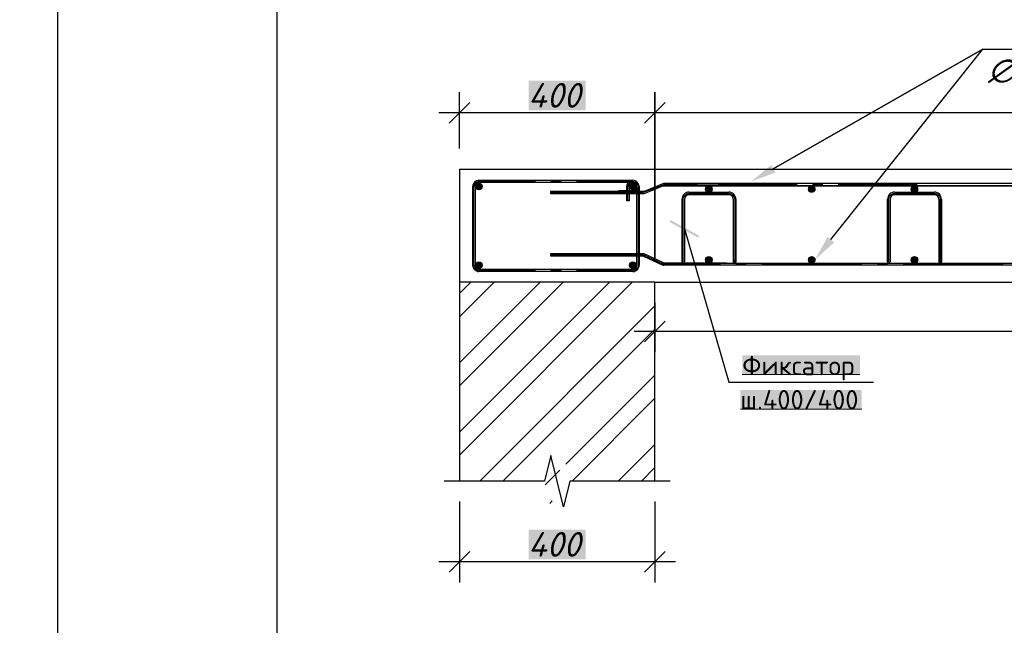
# Model space of a CAD drawing. Header units: millimetres. Extents: x 363306 to 7757304, y 1022887 to 1207196.
# Tile 657 of 1056: x 2256055 to 2265045, y 1065381 to 1070910. Entities that reach past the tile are written whole.
import ezdxf

# ---------------------------------------------------------------- set-up
doc = ezdxf.new("R2010")
doc.units = ezdxf.units.MM
for name, color, linetype in [('0 @ 100', 7, 'Continuous'), ('PDF3_0', 7, 'Continuous'), ('PDF3__Армирования', 1, 'Continuous'), ('PDF3_Text', 7, 'Continuous')]:
    doc.layers.add(name, color=color, linetype=linetype)
doc.layers.add('PDF3_.', color=7, linetype='Continuous', true_color=0x003366)
doc.layers.add('PDF3__ось', color=7, linetype='Continuous', true_color=0x989898)
doc.styles.add('iso', font='isocpeur.TTF')
doc.styles.add('PDF ISOCPEUR', font='isocpeur.TTF')
doc.styles.add('PDF ISOCPEUR Italic', font='isocpeui.ttf')
doc.styles.add('ГОСТ 2.304', font='isocpeui.ttf')

msp = doc.modelspace()

# ---------------------------------------------------------------- linework, layer by layer
at = {"color": 5}
msp.add_lwpolyline([(2256404.77, 1088678.072), (2298404.77, 1088678.072), (2298404.77, 1058978.072), (2256404.77, 1058978.072)], close=True, dxfattribs=at)
at = {"color": 5, "lineweight": 30}
msp.add_lwpolyline([(2258404.77, 1088178.072), (2297904.77, 1088178.072), (2297904.77, 1059478.072), (2258404.77, 1059478.072)], close=True, dxfattribs=at)
at = {"layer": 'PDF3_.', "lineweight": 0, "elevation": 0}
for points in [[(2260071.175, 1068409.18), (2260175.205, 1068513.211)], [(2260071.175, 1067777.774), (2260806.611, 1068513.211)], [(2260071.175, 1067144.924), (2261439.462, 1068513.211)], [(2260071.175, 1068198.23), (2260386.155, 1068513.211)], [(2260071.175, 1067566.824), (2261017.561, 1068513.211)], [(2260071.175, 1066933.973), (2261648.967, 1068513.211)], [(2260256.117, 1066698.46), (2261854.138, 1068296.481)], [(2260467.068, 1066698.46), (2261854.138, 1068085.531)], [(2261040.679, 1066851.616), (2261854.138, 1067663.63)], [(2261098.473, 1066698.46), (2261854.138, 1067454.125)], [(2261520.374, 1066698.46), (2261854.138, 1067032.224)], [(2260854.291, 1066663.784), (2260987.219, 1066796.711)], [(2261731.324, 1066698.46), (2261854.138, 1066821.274)], [(2260896.192, 1066494.734), (2260916.42, 1066516.407)]]:
    msp.add_lwpolyline(points, dxfattribs=at)
at = {"layer": 'PDF3_0', "lineweight": 25, "elevation": 0}
for points in [[(2264847.898, 1070641.496), (2262936.341, 1069547.734)], [(2261854.138, 1070247.048), (2261854.138, 1068701.043)], [(2261948.054, 1070153.132), (2261760.222, 1069965.3)]]:
    msp.add_lwpolyline(points, close=True, dxfattribs=at)
for points in [[(2263462.272, 1068901.879), (2264847.898, 1070641.496), (2264858.012, 1070641.496), (2266464.701, 1070641.496)], [(2260071.175, 1069734.121), (2260071.175, 1070247.048)], [(2260165.091, 1070153.132), (2259977.258, 1069965.3)], [(2262041.97, 1070059.216), (2259883.342, 1070059.216)], [(2273304.691, 1070059.216), (2261666.305, 1070059.216)], [(2261854.138, 1068323.933), (2261854.138, 1067874.58)], [(2261948.054, 1068156.329), (2261760.222, 1067968.497)], [(2275181.571, 1068062.413), (2261666.305, 1068062.413)], [(2261994.29, 1066698.46), (2261854.138, 1066698.46), (2261079.69, 1066698.46), (2261020.451, 1066462.947), (2260903.417, 1066932.529), (2260845.622, 1066698.46), (2260071.175, 1066698.46), (2259929.578, 1066698.46)], [(2261854.138, 1066698.46), (2261854.138, 1066698.46)], [(2260071.175, 1066510.628), (2260071.175, 1065772.302)], [(2261854.138, 1066510.628), (2261854.138, 1065772.302)], [(2260165.091, 1066054.051), (2259977.258, 1065866.218)], [(2261760.222, 1065866.218), (2261948.054, 1066054.051)], [(2262041.97, 1065960.135), (2259883.342, 1065960.135)]]:
    msp.add_lwpolyline(points, dxfattribs=at)
at = {"layer": 'PDF3_0', "lineweight": 30, "elevation": 0}
for points in [[(2260071.175, 1069546.289), (2260071.175, 1068514.655)], [(2274993.738, 1069543.399), (2260071.175, 1069543.399)], [(2261854.138, 1066698.46), (2261854.138, 1068514.655), (2260071.175, 1068514.655), (2260071.175, 1066698.46)], [(2274993.738, 1068510.321), (2261854.138, 1068510.321)]]:
    msp.add_lwpolyline(points, dxfattribs=at)
at = {"layer": 'PDF3_0', "color": 251, "lineweight": 20, "true_color": 0x636466, "elevation": 0}
for points in [[(2260219.996, 1069385.909), (2260248.893, 1069414.806)], [(2260221.44, 1069378.685), (2260257.562, 1069413.361)], [(2260222.885, 1069398.913), (2260235.889, 1069411.917)], [(2260224.33, 1069371.46), (2260263.342, 1069411.917)], [(2260228.665, 1069367.126), (2260269.121, 1069407.582)], [(2260232.999, 1069362.791), (2260273.456, 1069401.802)], [(2261625.849, 1069391.688), (2261648.967, 1069414.806)], [(2261625.849, 1069381.574), (2261659.081, 1069414.806)], [(2261627.294, 1069374.35), (2261666.305, 1069413.361)], [(2261631.629, 1069368.571), (2261672.085, 1069409.027)], [(2261635.963, 1069364.236), (2261676.419, 1069404.692)], [(2261641.743, 1069359.901), (2261680.754, 1069398.913)], [(2260238.779, 1069358.457), (2260276.345, 1069396.023)], [(2260246.003, 1069357.012), (2260277.79, 1069388.799)], [(2260257.562, 1069358.457), (2260277.79, 1069378.685)], [(2261647.522, 1069358.457), (2261683.644, 1069393.133)], [(2261656.191, 1069357.012), (2261683.644, 1069384.464)], [(2261670.64, 1069362.791), (2261677.864, 1069370.015)], [(2261625.849, 1068673.591), (2261648.967, 1068696.708)], [(2261625.849, 1068664.921), (2261659.081, 1068696.708)], [(2261627.294, 1068656.252), (2261666.305, 1068695.264)], [(2261631.629, 1068650.473), (2261672.085, 1068690.929)], [(2261635.963, 1068646.138), (2261676.419, 1068686.594)], [(2261641.743, 1068641.804), (2261680.754, 1068680.815)], [(2261647.522, 1068640.359), (2261683.644, 1068675.035)], [(2261656.191, 1068638.914), (2261683.644, 1068666.366)], [(2261670.64, 1068644.693), (2261677.864, 1068651.918)]]:
    msp.add_lwpolyline(points, dxfattribs=at)
at = {"layer": 'PDF3_0', "color": 22, "lineweight": 20, "true_color": 0xb82d00, "elevation": 0}
for points in [[(2262319.384, 1069362.791), (2262348.281, 1069391.688)], [(2262322.274, 1069352.677), (2262359.84, 1069390.244)], [(2262326.609, 1069344.008), (2262367.065, 1069385.909)], [(2262333.833, 1069338.228), (2262372.844, 1069378.685)], [(2262342.502, 1069335.339), (2262377.179, 1069370.015)], [(2262354.061, 1069335.339), (2262377.179, 1069357.012)], [(2263258.546, 1069362.791), (2263287.444, 1069391.688)], [(2263259.991, 1069352.677), (2263297.558, 1069390.244)], [(2263264.326, 1069344.008), (2263306.227, 1069385.909)], [(2263271.55, 1069338.228), (2263312.006, 1069378.685)], [(2263280.219, 1069335.339), (2263314.896, 1069370.015)], [(2263293.223, 1069335.339), (2263314.896, 1069357.012)], [(2264196.264, 1069362.791), (2264226.606, 1069391.688)], [(2264199.153, 1069352.677), (2264236.72, 1069390.244)], [(2264203.488, 1069344.008), (2264243.944, 1069385.909)], [(2264210.712, 1069338.228), (2264249.724, 1069378.685)], [(2264219.381, 1069335.339), (2264254.058, 1069370.015)], [(2264232.385, 1069335.339), (2264254.058, 1069357.012)], [(2262319.384, 1068712.602), (2262352.616, 1068745.834)], [(2262320.829, 1068725.606), (2262339.612, 1068744.389)], [(2262323.719, 1068702.488), (2262362.73, 1068741.499)], [(2262329.498, 1068695.264), (2262369.954, 1068737.165)], [(2262336.723, 1068690.929), (2262374.289, 1068728.495)], [(2262346.837, 1068688.039), (2262377.179, 1068719.826)], [(2262362.73, 1068690.929), (2262374.289, 1068702.488)], [(2263258.546, 1068712.602), (2263291.778, 1068745.834)], [(2263259.991, 1068725.606), (2263278.774, 1068744.389)], [(2263261.436, 1068702.488), (2263301.892, 1068741.499)], [(2263267.215, 1068695.264), (2263307.672, 1068737.165)], [(2263274.44, 1068690.929), (2263313.451, 1068728.495)], [(2263284.554, 1068688.039), (2263316.341, 1068719.826)], [(2263300.447, 1068690.929), (2263312.006, 1068702.488)], [(2264197.708, 1068712.602), (2264230.94, 1068745.834)], [(2264197.708, 1068725.606), (2264216.492, 1068744.389)], [(2264200.598, 1068702.488), (2264239.609, 1068741.499)], [(2264206.378, 1068695.264), (2264246.834, 1068737.165)], [(2264213.602, 1068690.929), (2264252.613, 1068728.495)], [(2264223.716, 1068688.039), (2264254.058, 1068719.826)], [(2264239.609, 1068690.929), (2264251.168, 1068702.488)]]:
    msp.add_lwpolyline(points, dxfattribs=at)
at = {"layer": 'PDF3_0', "color": 5, "lineweight": 25, "elevation": 0}
for points in [[(2262124.327, 1069000.13), (2262530.334, 1067600.056), (2263850.941, 1067600.056)], [(2262588.129, 1068689.484), (2262572.236, 1068703.933)], [(2262582.35, 1068688.039), (2262572.236, 1068698.153)], [(2262591.019, 1068690.929), (2262575.125, 1068708.267)], [(2262593.908, 1068695.264), (2262579.46, 1068709.712)], [(2262595.353, 1068701.043), (2262585.239, 1068711.157)], [(2264465.008, 1068689.484), (2264449.115, 1068703.933)], [(2264459.229, 1068688.039), (2264449.115, 1068698.153)], [(2264469.343, 1068690.929), (2264452.005, 1068708.267)], [(2264470.788, 1068695.264), (2264456.339, 1068709.712)], [(2264472.233, 1068701.043), (2264462.119, 1068711.157)]]:
    msp.add_lwpolyline(points, dxfattribs=at)
at = {"layer": 'PDF3_0', "color": 251, "lineweight": 20, "true_color": 0x636466, "elevation": 0}
for points in [[(2260248.893, 1068696.708), (2260219.996, 1068669.256)], [(2260257.562, 1068696.708), (2260221.44, 1068660.587)], [(2260235.889, 1068693.819), (2260222.885, 1068680.815)], [(2260263.342, 1068693.819), (2260224.33, 1068653.363)], [(2260269.121, 1068689.484), (2260228.665, 1068649.028)], [(2260273.456, 1068683.705), (2260232.999, 1068644.693)], [(2260276.345, 1068677.925), (2260238.779, 1068640.359)], [(2260277.79, 1068670.701), (2260246.003, 1068638.914)], [(2260277.79, 1068660.587), (2260257.562, 1068640.359)]]:
    msp.add_lwpolyline(points, close=True, dxfattribs=at)
at = {"layer": 'PDF3_0', "color": 7, "lineweight": 0, "true_color": 0xffffff, "elevation": 0}
for points in [[(2262653.148, 1067669.41), (2263726.682, 1067669.41)], [(2262635.81, 1067352.984), (2263744.021, 1067352.984)]]:
    msp.add_lwpolyline(points, dxfattribs=at)
at = {"layer": 'PDF3_0', "color": 7, "true_color": 0xffffff, "transparency": 33554559}
for points in [[(2260701.136, 1070353.968, 0), (2260701.136, 1070083.779, 0), (2261224.177, 1070353.968, 0)], [(2260701.136, 1070083.779, 0), (2261224.177, 1070353.968, 0), (2261224.177, 1070083.779, 0)], [(2262653.148, 1067845.683, 0), (2263726.682, 1067845.683, 0), (2262653.148, 1067669.41, 0)], [(2263726.682, 1067845.683, 0), (2262653.148, 1067669.41, 0), (2263726.682, 1067669.41, 0)], [(2262635.81, 1067529.258, 0), (2263744.021, 1067529.258, 0), (2262635.81, 1067352.984, 0)], [(2263744.021, 1067529.258, 0), (2262635.81, 1067352.984, 0), (2263744.021, 1067352.984, 0)], [(2260701.136, 1066254.887, 0), (2260701.136, 1065984.697, 0), (2261224.177, 1066254.887, 0)], [(2260701.136, 1065984.697, 0), (2261224.177, 1066254.887, 0), (2261224.177, 1065984.697, 0)]]:
    msp.add_solid(points, dxfattribs=at)
at = {"layer": 'PDF3_0', "transparency": 33554559}
for points in [[(2262956.57, 1069514.502, 0), (2262732.616, 1069432.145, 0), (2262917.558, 1069582.411, 0)], [(2262956.57, 1069514.502, 0), (2262732.616, 1069432.145, 0), (2262917.558, 1069582.411, 0)], [(2263492.614, 1068877.317, 0), (2263316.341, 1068718.381, 0), (2263431.93, 1068926.442, 0)]]:
    msp.add_solid(points, dxfattribs=at)
at = {"layer": 'PDF3_0', "color": 5, "transparency": 33554559}
for points in [[(2262250.031, 1068919.218, 0), (2261998.624, 1069081.042, 0), (2261988.51, 1069062.259, 0)], [(2262260.145, 1068938.001, 0), (2262250.031, 1068919.218, 0), (2261998.624, 1069081.042, 0)]]:
    msp.add_solid(points, dxfattribs=at)
at = {"layer": 'PDF3__Армирования', "color": 251, "lineweight": 30, "true_color": 0x636466, "elevation": 0}
for points in [[(2260248.893, 1069443.704), (2261654.746, 1069443.704)], [(2261654.746, 1069422.031), (2260248.893, 1069422.031)], [(2260192.543, 1068667.811), (2260192.543, 1069385.909)], [(2260212.771, 1069385.909), (2260212.771, 1068667.811)], [(2261654.746, 1069329.559), (2261524.709, 1069329.559), (2261524.709, 1069349.787), (2261654.746, 1069349.787)], [(2261618.625, 1069385.909), (2261618.625, 1069257.316), (2261598.397, 1069257.316), (2261598.397, 1069385.909)], [(2261690.868, 1068667.811), (2261690.868, 1069385.909)], [(2261711.096, 1069385.909), (2261711.096, 1068667.811)], [(2260248.893, 1068631.69), (2261654.746, 1068631.69)], [(2261654.746, 1068611.461), (2260248.893, 1068611.461)]]:
    msp.add_lwpolyline(points, dxfattribs=at)
at = {"layer": 'PDF3__Армирования', "lineweight": 30, "elevation": 0}
for points in [[(2261932.16, 1069414.806), (2261755.887, 1069341.118)], [(2262242.806, 1069413.361), (2261940.83, 1069413.361)], [(2274849.252, 1069391.688), (2262218.244, 1069391.688), (2274966.286, 1069391.688), (2274966.286, 1069413.361), (2262222.578, 1069413.361)], [(2262462.426, 1069413.361), (2262999.915, 1069413.361)], [(2261747.218, 1069342.563), (2260901.972, 1069342.563), (2260901.972, 1069322.335), (2261742.883, 1069322.335)], [(2261936.495, 1069391.688), (2262242.806, 1069391.688)], [(2262999.915, 1069391.688), (2262462.426, 1069391.688)], [(2261747.218, 1068773.286), (2260901.972, 1068773.286), (2260901.972, 1068753.058), (2261742.883, 1068753.058)], [(2261932.16, 1068689.484), (2261755.887, 1068771.841)], [(2262131.552, 1068688.039), (2274961.951, 1068688.039), (2274961.951, 1068667.811), (2261936.495, 1068667.811)], [(2262511.551, 1068688.039), (2261940.83, 1068688.039)], [(2262127.217, 1068667.811), (2262053.529, 1068667.811)]]:
    msp.add_lwpolyline(points, dxfattribs=at)
for points in [[(2261750.107, 1069319.445), (2261927.826, 1069394.578, 0.10855315), (2261935.773, 1069393.133)], [(2261742.161, 1068753.058, -0.10854498), (2261750.107, 1068751.613), (2261927.826, 1068669.256)]]:
    msp.add_lwpolyline(points, format="xyb", dxfattribs=at)
at = {"layer": 'PDF3__Армирования', "color": 172, "lineweight": 30, "true_color": 0x0000dd, "elevation": 0}
for points in [[(2262166.229, 1069333.894), (2262531.779, 1069333.894)], [(2262531.779, 1069310.776), (2262166.229, 1069310.776)], [(2264043.108, 1069333.894), (2264408.659, 1069333.894)], [(2264408.659, 1069310.776), (2264043.108, 1069310.776)], [(2262102.654, 1068699.598), (2262102.654, 1069271.765)], [(2262125.772, 1069271.765), (2262125.772, 1068699.598)], [(2262572.236, 1068699.598), (2262572.236, 1069271.765)], [(2262595.353, 1069271.765), (2262595.353, 1068699.598)], [(2263979.534, 1068699.598), (2263979.534, 1069271.765)], [(2264002.652, 1069271.765), (2264002.652, 1068699.598)], [(2264449.115, 1068699.598), (2264449.115, 1069271.765)], [(2264472.233, 1069271.765), (2264472.233, 1068699.598)]]:
    msp.add_lwpolyline(points, dxfattribs=at)
at = {"layer": 'PDF3__Армирования', "color": 251, "lineweight": 30, "true_color": 0x636466}
for centre in [(2260248.171, 1069386.632, 0), (2261654.024, 1069386.632, 0), (2260248.171, 1068668.534, 0), (2260248.171, 1068668.534, 0), (2261654.024, 1068668.534, 0)]:
    msp.add_circle(centre, 29.619, dxfattribs=at)
at = {"layer": 'PDF3__Армирования', "lineweight": 30}
for centre in [(2262347.559, 1069363.514, 0), (2262347.559, 1069363.514, 0), (2263286.722, 1069363.514, 0), (2263286.722, 1069363.514, 0), (2264224.439, 1069363.514, 0), (2264224.439, 1069363.514, 0), (2262347.559, 1068717.659, 0), (2262347.559, 1068717.659, 0), (2263286.722, 1068717.659, 0), (2263286.722, 1068717.659, 0), (2264224.439, 1068717.659, 0), (2264224.439, 1068717.659, 0)]:
    msp.add_circle(centre, 29.619, dxfattribs=at)
at = {"layer": 'PDF3__Армирования', "color": 172, "lineweight": 30, "true_color": 0x0000dd}
for centre in [(2262583.072, 1068700.321, 0), (2264459.951, 1068700.321, 0)]:
    msp.add_circle(centre, 10.836, dxfattribs=at)
at = {"layer": 'PDF3__Армирования', "color": 251, "lineweight": 30, "true_color": 0x636466}
for centre, radius, start, end in [((2260248.17, 1069386.631, 0), 57.072, 89.9999956, 180.0000044), ((2260248.17, 1069386.631, 0), 36.844, 90.0000032, 179.9999968), ((2261654.024, 1069386.631, 0), 57.072, 359.9999956, 180.0000044), ((2261654.024, 1069386.631, 0), 36.844, 0.0000032, 179.9999968), ((2261654.024, 1069386.631, 0), 57.072, 269.9999956, 90.0000044), ((2261654.024, 1069386.631, 0), 36.844, 270.0000032, 89.9999968), ((2260248.17, 1068668.534, 0), 57.072, 179.9999956, 270.0000044), ((2260248.17, 1068668.534, 0), 36.844, 180.0000032, 269.9999968), ((2261654.024, 1068668.534, 0), 36.844, 270.0000032, 359.9999968), ((2261654.024, 1068668.534, 0), 57.072, 269.9999956, 0.0000044)]:
    msp.add_arc(centre, radius, start, end, dxfattribs=at)
at = {"layer": 'PDF3__Армирования', "lineweight": 30}
for centre, radius, start, end in [((2261940.107, 1069432.867, 0), 18.061, 245.2203421, 270.0000058), ((2261742.161, 1069304.274, 0), 18.061, 65.2203421, 90.0000058), ((2261746.495, 1069324.502, 0), 18.061, 65.2203421, 90.0000058), ((2261746.495, 1068755.225, 0), 18.061, 65.2203421, 90.0000058), ((2261940.107, 1068707.545, 0), 18.061, 245.2203421, 270.0000058), ((2261935.773, 1068687.313, 0), 18.057, 245.2179088, 269.999423)]:
    msp.add_arc(centre, radius, start, end, dxfattribs=at)
at = {"layer": 'PDF3__Армирования', "color": 172, "lineweight": 30, "true_color": 0x0000dd}
for centre, radius, start, end in [((2262165.506, 1069272.487, 0), 62.852, 89.9999943, 180.0000057), ((2262165.506, 1069272.487, 0), 39.734, 90.0000017, 179.9999983), ((2262531.057, 1069272.487, 0), 62.852, 359.9999943, 90.0000057), ((2262531.057, 1069272.487, 0), 39.734, 0.0000017, 89.9999983), ((2264042.385, 1069272.487, 0), 62.852, 89.9999943, 180.0000057), ((2264042.385, 1069272.487, 0), 39.734, 90.0000017, 179.9999983), ((2264407.936, 1069272.487, 0), 62.852, 359.9999943, 90.0000057), ((2264407.936, 1069272.487, 0), 39.734, 0.0000017, 89.9999983), ((2262113.491, 1068700.321, 0), 10.836, 179.9835196, 0.0000491), ((2263990.37, 1068700.321, 0), 10.836, 179.9835196, 0.0000491)]:
    msp.add_arc(centre, radius, start, end, dxfattribs=at)
at = {"layer": 'PDF3__ось', "color": 251, "lineweight": 25, "true_color": 0x636466, "elevation": 0}
for points in [[(2260764.71, 1068621.575), (2260248.893, 1068621.575), (2260241.669, 1068623.02), (2260232.999, 1068624.465), (2260225.775, 1068627.355), (2260218.551, 1068633.134), (2260214.216, 1068638.914), (2260208.437, 1068644.693), (2260205.547, 1068651.918), (2260202.657, 1068660.587), (2260202.657, 1068667.811), (2260202.657, 1069385.909), (2260202.657, 1069394.578), (2260205.547, 1069401.802), (2260208.437, 1069409.027), (2260214.216, 1069416.251), (2260218.551, 1069422.031), (2260225.775, 1069426.365), (2260232.999, 1069429.255), (2260241.669, 1069432.145), (2260248.893, 1069432.145), (2260764.71, 1069432.145)], [(2260904.862, 1069432.145), (2260998.778, 1069432.145)], [(2261608.511, 1069257.316), (2261608.511, 1069385.909), (2261608.511, 1069394.578), (2261611.4, 1069403.247), (2261615.735, 1069410.472), (2261620.07, 1069417.696), (2261627.294, 1069423.475), (2261634.518, 1069427.81), (2261641.743, 1069430.7), (2261650.412, 1069432.145), (2261659.081, 1069432.145), (2261667.75, 1069430.7), (2261674.974, 1069427.81), (2261682.199, 1069423.475), (2261689.423, 1069417.696), (2261693.758, 1069410.472), (2261698.092, 1069403.247), (2261700.982, 1069394.578), (2261700.982, 1069385.909), (2261700.982, 1068667.811), (2261700.982, 1068660.587), (2261698.092, 1068651.918), (2261695.203, 1068644.693), (2261690.868, 1068638.914), (2261685.089, 1068633.134), (2261677.864, 1068627.355), (2261670.64, 1068624.465), (2261663.416, 1068623.02), (2261654.746, 1068621.575), (2261140.375, 1068621.575)], [(2261140.375, 1069432.145), (2261654.746, 1069432.145), (2261663.416, 1069432.145), (2261672.085, 1069429.255), (2261679.309, 1069426.365), (2261686.533, 1069420.586), (2261692.313, 1069414.806), (2261696.647, 1069407.582), (2261699.537, 1069398.913), (2261700.982, 1069390.244), (2261700.982, 1069381.574), (2261699.537, 1069372.905), (2261696.647, 1069365.681), (2261692.313, 1069358.457), (2261686.533, 1069351.232), (2261679.309, 1069346.898), (2261672.085, 1069342.563), (2261663.416, 1069341.118), (2261654.746, 1069339.673), (2261524.709, 1069339.673)], [(2260998.778, 1068621.575), (2260904.862, 1068621.575)]]:
    msp.add_lwpolyline(points, dxfattribs=at)
at = {"layer": 'PDF3__ось', "lineweight": 25, "elevation": 0}
for points in [[(2262242.806, 1069403.247), (2261937.94, 1069403.247), (2261748.663, 1069332.449), (2260901.972, 1069332.449)], [(2262053.529, 1069403.247), (2262221.133, 1069403.247), (2262758.623, 1069403.247)], [(2263153.071, 1069403.247), (2262434.973, 1069403.247)], [(2263388.584, 1069403.247), (2263294.668, 1069403.247)], [(2264248.279, 1069403.247), (2263528.736, 1069403.247)], [(2262114.213, 1068699.598), (2262114.213, 1069271.765), (2262114.213, 1069280.434), (2262117.103, 1069289.103), (2262121.438, 1069296.327), (2262125.772, 1069304.997), (2262132.997, 1069310.776), (2262140.221, 1069316.555), (2262147.445, 1069319.445), (2262156.114, 1069322.335), (2262166.229, 1069322.335), (2262531.779, 1069322.335), (2262540.448, 1069322.335), (2262549.118, 1069319.445), (2262557.787, 1069316.555), (2262565.011, 1069310.776), (2262570.791, 1069304.997), (2262576.57, 1069296.327), (2262579.46, 1069289.103), (2262582.35, 1069280.434), (2262583.794, 1069271.765), (2262583.794, 1068699.598)], [(2263991.093, 1068699.598), (2263991.093, 1069271.765), (2263992.538, 1069280.434), (2263993.982, 1069289.103), (2263998.317, 1069296.327), (2264002.652, 1069304.997), (2264009.876, 1069310.776), (2264017.1, 1069316.555), (2264025.77, 1069319.445), (2264034.439, 1069322.335), (2264043.108, 1069322.335), (2264408.659, 1069322.335), (2264417.328, 1069322.335), (2264425.997, 1069319.445), (2264434.666, 1069316.555), (2264441.891, 1069310.776), (2264447.67, 1069304.997), (2264453.449, 1069296.327), (2264457.784, 1069289.103), (2264459.229, 1069280.434), (2264460.674, 1069271.765), (2264460.674, 1068699.598)], [(2262455.201, 1068677.925), (2261937.94, 1068677.925), (2261935.05, 1068677.925), (2261933.605, 1068677.925), (2261930.716, 1068679.37), (2261748.663, 1068763.172), (2260901.972, 1068763.172)], [(2262689.27, 1068677.925), (2262595.353, 1068677.925)], [(2263745.466, 1068677.925), (2262830.866, 1068677.925)], [(2263979.534, 1068677.925), (2263887.062, 1068677.925)], [(2265035.73, 1068677.925), (2264121.131, 1068677.925)]]:
    msp.add_lwpolyline(points, dxfattribs=at)

# ---------------------------------------------------------------- texts
at = {"color": 0, "lineweight": -2, "ltscale": 5, "insert": (1348958.4, 1070865.149), "char_height": 300, "width": 17773.54363, "attachment_point": 1, "style": 'iso'}
msp.add_mtext('\\pi7162.827;{\\fISOCPEUR|b0|i1|c204|p34;Примечание:\\P\\pi0;1. \\C256;Данный лист читать совместно с листами\\C0; КP- \\P2. Горизонтальные сетки СГ-1, СГ-2, СГ-3  устраиваются по длине в стенах и в перегородках, через каждый 600 мм расстояние по высоте.\\P\\C256;3. Стены  выполнить из газоблока изготавливается автоклавным методом D600/\\PКладку выполнить с применением однорядной перевязки\\P5.Контроль качества материалов и работ выполнять согласно указаниям \\PКМК 2.01.03-19, КМК 3.03.01-98 и ППР.\\P6. Все внутренние дверные отверстие монтажировать на отм. +2,100.\\P7. Прочность клеевого состава или раствора должна обеспечить величину нормального сцепления не менее 1,2 кгс/см².}', dxfattribs=at)
at = {"layer": '0 @ 100', "color": 7, "insert": (761996.908, 1075986.433), "char_height": 318.940213, "width": 19697.5359, "attachment_point": 4, "style": 'ГОСТ 2.304'}
msp.add_mtext('\\pi5457.36288;{\\fISOCPEUR|b1|i1|c204|p34;Характеристика участка строительства:\\P\\pi0;\\P}Расчетная зимняя температура воздух 15 °С.\\PСкоростной напор ветра   - 38кг/м2.\\PВес снегового покрова    - 50кг/м2.\\PКлассификация зданий по функциональной пожарной опасности - Ф 4.1 \\PКоэффициент надежности по назначению - 0.95\\P\\P^IПроектом разработано подъёмник для мало мобильных граждан населения грузоподъемностью 250 кг. скоростью 0,25 см/с. Двери шахт подъёмника противопожарные с пределом огнестойкости El 30. Подъёмники оборудованы кабинами габаритами 1500х1500 мм, ширина дверей кабины обеспечивает проезд инвалидной коляски. Для экстренных случаев подъёмник оснащен дополнительным аккумулятором и механическим спуском для безопасного спуска пассажира в нулевую отметку. Так же в дверях подъёмника установлены замки датчики которые открываются с ключевыми картами, чтобы открыть двери подъёмника.\\P^IС внешней и внутренней стороны наружных стен предусмотрено обшивка из аквапанелей толщиной 12,5мм с утеплением из минераловатной ваты на кварцевой основе, А =0,040 Вт/мС, толщиной 100мм. (по теплотехническому расчету). Наружная отделка из органическое стекло.\\P^IПодрядчик обязан предоставить заказчику сертификаты соответствия и пожарной безопасности на фасадную систему и все применяемые в данной системе материалы и изделия.\\PКонструкции, изделия и материалы применены по действующим стандартам, ТУ, сертификатам. На путях эвакуации используются отделочные материалы, соответствующие требованиям п. 5.25 ШНК 2.01.02-04.\\PОтделка стен с внутренней стороны окраска водоэмульсионными красками светлых тонов. Во внутренней и наружной отделке использованы современные отделочные материалы используемые на территории Республики Узбекистан.\\P^IКрыша - скатная из металлических профилированных листов с полимерными покрытиями с обеих сторон толщ.0,55мм по металлическим конструкциям.\\P^IПо периметру наружных стен устраивается бетонная отмостка. Бетон кл.В 7,5 шириной 1000 мм, толщиной 50 мм по гравийному основанию толщиной 100 мм -150 мм.\\P^IВсе строительно-монтажные работы вести согласно указаний соответствующих строительных норм и проекта производства работ (П.П.Р.) на основании ШНК 3.01.01 - 03 и КМК 3.01.02 - 00.', dxfattribs=at)
at = {"layer": 'PDF3_Text', "attachment_point": 7}
for s, insert, char_height, style in [('∅12/12А400', (2264898.468, 1070332.295, 0), 211.1794, 'PDF ISOCPEUR Italic'), ('400', (2260696.801, 1070106.896, 0), 225.2579, 'PDF ISOCPEUR Italic'), ('Фиксатор', (2262653.148, 1067616.639, 0), 175.9831, 'PDF ISOCPEUR'), ('ш.400/400', (2262635.81, 1067352.984, 0), 175.9831, 'PDF ISOCPEUR'), ('400', (2260696.801, 1066007.815, 0), 225.2579, 'PDF ISOCPEUR Italic')]:
    msp.add_mtext(s, dxfattribs=dict(at, insert=insert, char_height=char_height, style=style))

doc.saveas('drawing.dxf')
